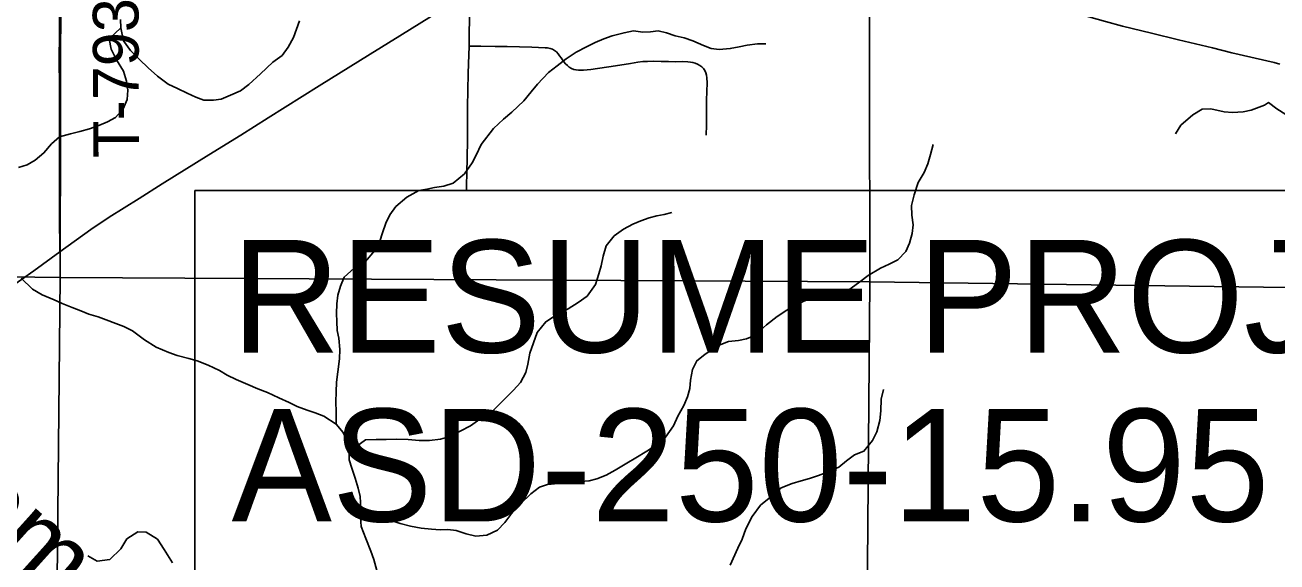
# Model space of a CAD drawing. Extents: x 0 to 34, y 0 to 22.
# Drawn here: x 16.083 to 17.64, y 18.865 to 19.533 of the extents above; entities that cross this region are included whole.
import ezdxf

# ---------------------------------------------------------------- set-up
doc = ezdxf.new("R2010")
doc.units = 0
for name, color, linetype in [('GM_X_Major_River_Text', 7, 'Continuous'), ('GM_X_Minor_Lake', 7, 'Continuous'), ('GM_X_Minor_River', 7, 'Continuous'), ('GM_X_Section', 7, 'Continuous'), ('GM_X_Township_Road', 7, 'Continuous'), ('GM_X_Township_Road_Text', 7, 'Continuous'), ('GM_X_US_Route', 7, 'Continuous'), ('SH_Text', 7, 'Continuous')]:
    doc.layers.add(name, color=color, linetype=linetype)

msp = doc.modelspace()

# ---------------------------------------------------------------- linework, layer by layer
at = {"layer": 'GM_X_Minor_Lake'}
msp.add_lwpolyline([(16.2016, 19.54), (16.2021, 19.5297), (16.2056, 19.5134), (16.2144, 19.5013), (16.2256, 19.49), (16.2363, 19.4798), (16.2478, 19.4696), (16.2611, 19.4595), (16.2726, 19.4542), (16.2848, 19.4482), (16.2955, 19.4434), (16.3054, 19.4396), (16.3175, 19.4397), (16.327, 19.441), (16.3387, 19.4456), (16.3509, 19.451), (16.3614, 19.4591), (16.3758, 19.4721), (16.3912, 19.4867), (16.4029, 19.4951), (16.4104, 19.5054), (16.4168, 19.5173), (16.4205, 19.5279), (16.4242, 19.5382)], dxfattribs=at)
at = {"layer": 'GM_X_Minor_River'}
for points in [[(16.0751, 19.3558), (16.0857, 19.3593), (16.0955, 19.3651), (16.1065, 19.3739), (16.1162, 19.3854), (16.1261, 19.3938), (16.1397, 19.3977), (16.1511, 19.4005), (16.1632, 19.404), (16.1749, 19.4079), (16.1855, 19.4125), (16.1954, 19.4179), (16.2052, 19.4286), (16.21, 19.4405), (16.2111, 19.4519), (16.2094, 19.4633), (16.2055, 19.4758), (16.1967, 19.4898), (16.1901, 19.503), (16.1877, 19.516), (16.2021, 19.5297)], [(16.4698, 19.0367), (16.47, 19.052), (16.4695, 19.0645), (16.4698, 19.077), (16.4705, 19.0888), (16.4719, 19.1018), (16.474, 19.1178), (16.4743, 19.1295), (16.4731, 19.1436), (16.4711, 19.1531), (16.4706, 19.1645), (16.4705, 19.1744), (16.4708, 19.1865), (16.4719, 19.1972), (16.4752, 19.2082), (16.48, 19.2197), (16.4925, 19.2308), (16.5061, 19.2385), (16.5178, 19.2527), (16.5241, 19.2641), (16.5274, 19.2748), (16.5315, 19.2866), (16.5368, 19.2969), (16.5443, 19.3072), (16.5579, 19.3191), (16.5726, 19.3272), (16.5825, 19.3288), (16.5923, 19.3308), (16.6037, 19.3327), (16.6155, 19.3363), (16.6294, 19.3481), (16.6388, 19.3615), (16.644, 19.3711), (16.6504, 19.3844), (16.6654, 19.4043), (16.6779, 19.4158), (16.6884, 19.4246), (16.7031, 19.4388), (16.7122, 19.4499), (16.7201, 19.4594), (16.734, 19.474), (16.7446, 19.4824), (16.7559, 19.4909), (16.7683, 19.4993), (16.7812, 19.5059), (16.7918, 19.5113), (16.8028, 19.5159), (16.813, 19.5194), (16.8278, 19.5234), (16.8396, 19.5257), (16.851, 19.5243), (16.8608, 19.5244), (16.8703, 19.5256), (16.8806, 19.5234), (16.8913, 19.5196), (16.9027, 19.5171), (16.9134, 19.5133), (16.9267, 19.5074), (16.9362, 19.5036), (16.9461, 19.5026), (16.9598, 19.5038), (16.9708, 19.5058), (16.981, 19.5078), (16.9939, 19.5094), (17.0042, 19.5095)], [(17.5134, 19.3976), (17.5202, 19.4083), (17.5349, 19.4214), (17.5466, 19.4283), (17.5572, 19.4288), (17.574, 19.4251), (17.5842, 19.4244), (17.5975, 19.4249), (17.6074, 19.4272), (17.624, 19.4335)], [(17.6506, 19.4216), (17.6393, 19.4286), (17.6291, 19.4366), (17.624, 19.4335)], [(16.5, 18.921), (16.5133, 18.9204), (16.5274, 18.9186), (16.5395, 18.9164), (16.5494, 18.9134), (16.5624, 18.9101), (16.5757, 18.9075), (16.5886, 18.9061), (16.5993, 18.9054), (16.6088, 18.9059), (16.619, 18.9044), (16.6316, 18.9003), (16.6434, 18.8977), (16.6571, 18.8986), (16.6703, 18.9048), (16.6797, 18.9144), (16.6869, 18.9243), (16.6993, 18.9377), (16.7121, 18.9503), (16.7227, 18.9584), (16.7325, 18.9619), (16.7504, 18.9636), (16.7633, 18.9648), (16.7743, 18.9656), (16.7845, 18.9665), (16.794, 18.9688), (16.8057, 18.9735), (16.8167, 18.9796), (16.8315, 18.9881), (16.8424, 18.995), (16.856, 19.0031), (16.8692, 19.0116), (16.8794, 19.0204), (16.8892, 19.0349), (16.8948, 19.0467), (16.9023, 19.0601), (16.9068, 19.0708), (16.9097, 19.0811), (16.9104, 19.0913), (16.9129, 19.1047), (16.9185, 19.1157), (16.9283, 19.1234), (16.9442, 19.1342), (16.9575, 19.1396), (16.97, 19.1408), (16.9802, 19.1428), (16.9901, 19.147), (17.0048, 19.1601), (17.018, 19.1708), (17.0301, 19.1785), (17.0403, 19.1847), (17.0535, 19.1905), (17.0638, 19.1917), (17.0759, 19.1918), (17.0877, 19.1938), (17.0987, 19.198), (17.1104, 19.2057), (17.121, 19.2138), (17.1315, 19.2215), (17.1467, 19.2307), (17.1576, 19.2357), (17.1682, 19.2411), (17.178, 19.2515), (17.1829, 19.2618), (17.1862, 19.2736), (17.1872, 19.2846), (17.1856, 19.2964), (17.1852, 19.3085), (17.1885, 19.3219), (17.1937, 19.3371), (17.2011, 19.3497), (17.2056, 19.3604), (17.2089, 19.3722), (17.2123, 19.3844)], [(16.486, 19.003), (16.4924, 19.0069), (16.5064, 19.0172), (16.5197, 19.0177), (16.5322, 19.0178), (16.5455, 19.0183), (16.5596, 19.0176), (16.5733, 19.0166), (16.5858, 19.0163), (16.5998, 19.0183), (16.6112, 19.0214), (16.6369, 19.0346), (16.6513, 19.0449), (16.6645, 19.0534), (16.6788, 19.0676), (16.6905, 19.0791), (16.6992, 19.0886), (16.7059, 19.1012), (16.7081, 19.1115), (16.7107, 19.1252), (16.7151, 19.1378), (16.7199, 19.1507), (16.7305, 19.1641), (16.7452, 19.1734), (16.7584, 19.1803), (16.7709, 19.188), (16.7819, 19.1961), (16.7924, 19.2106), (16.7965, 19.2235), (16.7994, 19.2338), (16.802, 19.2456), (16.8057, 19.2586), (16.8154, 19.2708), (16.8272, 19.2793), (16.8389, 19.2854), (16.8487, 19.2897), (16.8589, 19.2932), (16.8684, 19.2956), (16.8779, 19.2975), (16.8874, 19.2999)], [(16.0781, 19.2182), (16.0923, 19.2046), (16.1045, 19.1975), (16.1194, 19.1915), (16.1293, 19.1867), (16.1415, 19.1818), (16.1525, 19.1777), (16.1624, 19.1736), (16.1739, 19.1703), (16.2059, 19.1583), (16.2166, 19.1527), (16.2318, 19.1418), (16.246, 19.1324), (16.262, 19.1257), (16.2723, 19.1223), (16.2867, 19.1186), (16.297, 19.1157), (16.3108, 19.1101), (16.3249, 19.1033), (16.3344, 19.0977), (16.3455, 19.0921), (16.36, 19.0861), (16.3725, 19.0809), (16.3844, 19.076), (16.3985, 19.0697), (16.4114, 19.0637), (16.4213, 19.0588), (16.4339, 19.0543), (16.4438, 19.051), (16.4545, 19.0469), (16.4698, 19.0367), (16.4786, 19.0265), (16.4848, 19.0129), (16.486, 19.003), (16.4861, 18.9924), (16.4892, 18.9821), (16.4935, 18.9696), (16.4974, 18.9571), (16.4998, 18.9469), (16.5006, 18.932), (16.5, 18.921), (16.5008, 18.9096), (16.5067, 18.8945), (16.5132, 18.8789), (16.5167, 18.8687), (16.5203, 18.855)], [(16.9598, 18.8613), (16.9695, 18.8827), (16.9747, 18.8937), (16.9791, 18.9067), (16.987, 18.922), (16.9975, 18.9361), (17.0103, 18.9465), (17.0232, 18.9576), (17.0368, 18.963), (17.0482, 18.9665), (17.0584, 18.9693), (17.0694, 18.9731), (17.0815, 18.9774), (17.0948, 18.9832), (17.1046, 18.9913), (17.1144, 18.9986), (17.1261, 19.0032), (17.1367, 19.0166), (17.1423, 19.0273), (17.1459, 19.0414), (17.147, 19.0532), (17.1476, 19.068), (17.1502, 19.0798)], [(16.2664, 18.8645), (16.256, 18.8808), (16.2476, 18.8937), (16.2338, 18.9027), (16.2232, 18.903), (16.2096, 18.8942), (16.2021, 18.8816), (16.1885, 18.8685), (16.1726, 18.8665), (16.1611, 18.8729)]]:
    msp.add_lwpolyline(points, dxfattribs=at)
at = {"layer": 'GM_X_Section'}
for points in [[(15.973, 20.2298), (16.1287, 20.2289), (16.1266, 19.2189), (15.1219, 19.2324), (15.1179, 20.234)], [(16.9724, 20.2277), (17.1316, 20.2284), (17.1333, 19.2138), (16.1266, 19.2189), (16.1287, 20.2289)], [(18.1464, 20.2277), (18.1424, 19.2002), (17.1333, 19.2138), (17.1316, 20.2284), (17.9895, 20.229)], [(16.1266, 19.2189), (16.1168, 18.216), (15.1102, 18.2294), (15.1219, 19.2324)], [(17.1333, 19.2138), (17.1253, 18.2079), (16.1168, 18.216), (16.1266, 19.2189)], [(17.1333, 19.2138), (18.1424, 19.2002), (18.1287, 18.1928), (17.1253, 18.2079)]]:
    msp.add_lwpolyline(points, close=True, dxfattribs=at)
at = {"layer": 'GM_X_Township_Road'}
for points in [[(17.199, 19.7046), (17.2054, 19.699), (17.2147, 19.6909), (17.2364, 19.6733), (17.2699, 19.6455), (17.3033, 19.6177), (17.3319, 19.5938), (17.3534, 19.5759), (17.3729, 19.5604), (17.3804, 19.5549), (17.3857, 19.5516), (17.3912, 19.5488), (17.3969, 19.5463), (17.4057, 19.5433), (17.4266, 19.5372), (17.4476, 19.5317), (17.4838, 19.5228), (17.517, 19.5147), (17.5593, 19.5046), (17.5834, 19.4986), (17.6363, 19.4863), (17.6432, 19.4844)], [(16.1265, 19.2509), (16.1261, 19.2963), (16.126, 19.3553), (16.126, 19.3863), (16.1259, 19.4018), (16.1258, 19.4142), (16.1258, 19.4608), (16.1257, 19.4856), (16.1258, 19.5259), (16.1258, 19.6034)], [(16.6351, 19.5069), (16.6353, 19.5227), (16.6356, 19.5398), (16.6356, 19.5604), (16.6357, 19.5702)], [(16.6318, 19.3271), (16.6319, 19.332), (16.6325, 19.3508), (16.6326, 19.3664), (16.6333, 19.3913), (16.6332, 19.4314), (16.6342, 19.4727), (16.6346, 19.4846), (16.6351, 19.5069)], [(16.6351, 19.5069), (16.6498, 19.5067), (16.6677, 19.5063), (16.6824, 19.5061), (16.7133, 19.5056), (16.7297, 19.5048), (16.7328, 19.5045), (16.7358, 19.5039), (16.7387, 19.5029), (16.7415, 19.5015), (16.7439, 19.4995), (16.7459, 19.4973), (16.7477, 19.4948), (16.7495, 19.4922), (16.7531, 19.4872), (16.7552, 19.4848), (16.7574, 19.4827), (16.7598, 19.4807), (16.7624, 19.4791), (16.7652, 19.4779), (16.7682, 19.4771), (16.7713, 19.4768), (16.7774, 19.4769), (16.7867, 19.4778), (16.8174, 19.4822), (16.8358, 19.485), (16.8449, 19.4868), (16.851, 19.4876), (16.8571, 19.4878), (16.8648, 19.488), (16.8741, 19.4876), (16.8831, 19.4876), (16.8924, 19.4874), (16.901, 19.4875), (16.9072, 19.4873), (16.9103, 19.487), (16.9133, 19.4865), (16.9163, 19.4856), (16.9191, 19.4843), (16.9219, 19.4828), (16.9244, 19.481), (16.9266, 19.4788), (16.9284, 19.4763), (16.9297, 19.4735), (16.9305, 19.4705), (16.9309, 19.4674), (16.931, 19.4612), (16.9305, 19.4395), (16.9303, 19.4146), (16.9304, 19.4084), (16.9303, 19.4053), (16.93, 19.3992), (16.9298, 19.3961)]]:
    msp.add_lwpolyline(points, dxfattribs=at)
at = {"layer": 'GM_X_US_Route'}
msp.add_lwpolyline([(15.8637, 19.0869), (15.8728, 19.0937), (15.8831, 19.1006), (15.8965, 19.1085), (15.921, 19.1219), (15.9402, 19.1323), (16.0002, 19.1653), (16.0164, 19.1747), (16.0322, 19.1846), (16.0477, 19.195), (16.0941, 19.2275), (16.1265, 19.2509), (16.1647, 19.2787), (16.1879, 19.2942), (16.2248, 19.3173), (16.2537, 19.3355), (16.3118, 19.3715), (16.3514, 19.3961), (16.3855, 19.4178), (16.4487, 19.4572), (16.5121, 19.4966), (16.549, 19.5196), (16.5886, 19.5441)], dxfattribs=at)
at = {"layer": 'SH_Text'}
msp.add_lwpolyline([(16.2942, 19.3271), (18.0147, 19.3271), (18.0147, 18.6369), (16.2942, 18.6369)], close=True, dxfattribs=at)

# ---------------------------------------------------------------- texts
at = {"layer": 'GM_X_Major_River_Text'}
msp.add_text('Jerome Fork', height=0.09473, rotation=317.9923, dxfattribs=at).set_placement((15.8585, 19.0486))
at = {"layer": 'GM_X_Township_Road_Text'}
msp.add_text('T-793', height=0.05682, rotation=90.2801, dxfattribs=at).set_placement((16.225, 19.368))
at = {"layer": 'SH_Text'}
for s, p in [('RESUME PROJECT', (16.3398, 19.1258)), ('ASD-250-15.95', (16.3398, 18.9158))]:
    msp.add_text(s, height=0.14, dxfattribs=at).set_placement(p)

doc.saveas('drawing.dxf')
